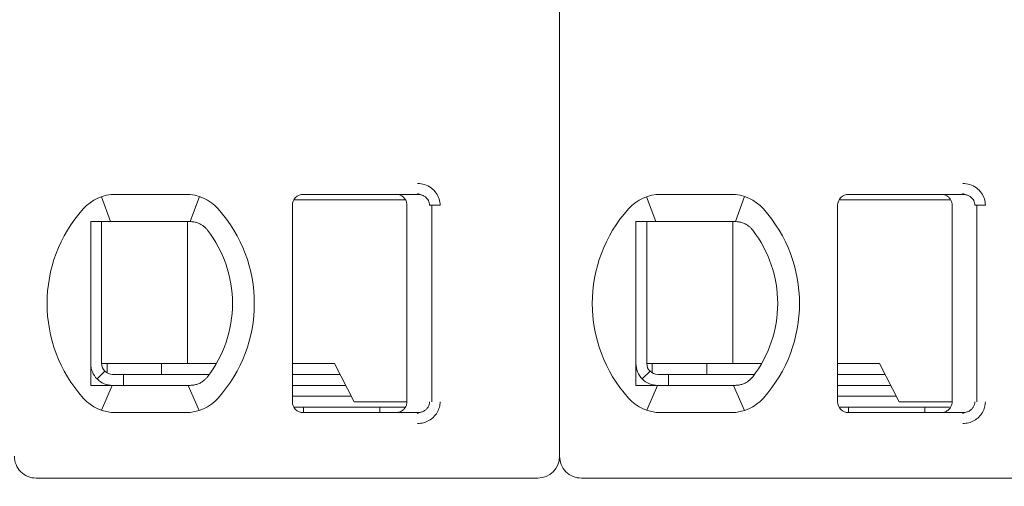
# Model space of a CAD drawing. Header units: millimetres. Extents: x -1114 to 1396, y -630 to 631.
# Tile 527 of 656: x 817.54 to 826.57, y -483.9 to -479.63. Entities that reach past the tile are written whole.
import ezdxf

# ---------------------------------------------------------------- set-up
doc = ezdxf.new("R2010")
doc.units = ezdxf.units.MM
doc.header["$MEASUREMENT"] = 0

msp = doc.modelspace()

# ---------------------------------------------------------------- linework, layer by layer
at = {"lineweight": 18}
for points, knots in [([(1038.9843, -629.7647), (1038.9843, -629.7647), (-1111.4882, -629.7647), (-1111.4882, -629.7647), (-1111.4882, -629.7647), (-1111.4882, -629.7647), (-1111.4882, 630.7883), (-1111.4882, 630.7883), (-1111.4882, 630.7883), (-1111.4882, 630.7883), (1038.9843, 630.7883), (1038.9843, 630.7883)], [0, 0, 0, 0, 0.333333, 0.333333, 0.333333, 0.333333, 0.666667, 0.666667, 0.666667, 0.666667, 1, 1, 1, 1]), ([(821.1902, -481.129), (821.2123, -481.1288), (821.2334, -481.1321), (821.2545, -481.1388), (821.2545, -481.1388), (821.2756, -481.1456), (821.2967, -481.1559), (821.3152, -481.1695), (821.3152, -481.1695), (821.3338, -481.1831), (821.3499, -481.2001), (821.3621, -481.2173), (821.3621, -481.2173), (821.3743, -481.2345), (821.3826, -481.252), (821.3883, -481.2706), (821.3883, -481.2706), (821.394, -481.2891), (821.3972, -481.3086), (821.3973, -481.329)], [0, 0, 0, 0, 0.2, 0.2, 0.2, 0.2, 0.4, 0.4, 0.4, 0.4, 0.6, 0.6, 0.6, 0.6, 0.8, 0.8, 0.8, 0.8, 1, 1, 1, 1]), ([(826.1902, -481.129), (826.2123, -481.1288), (826.2334, -481.1321), (826.2545, -481.1388), (826.2545, -481.1388), (826.2756, -481.1456), (826.2967, -481.1559), (826.3152, -481.1695), (826.3152, -481.1695), (826.3338, -481.1831), (826.3499, -481.2001), (826.3621, -481.2173), (826.3621, -481.2173), (826.3743, -481.2345), (826.3826, -481.252), (826.3883, -481.2706), (826.3883, -481.2706), (826.394, -481.2891), (826.3972, -481.3086), (826.3973, -481.329)], [0, 0, 0, 0, 0.2, 0.2, 0.2, 0.2, 0.4, 0.4, 0.4, 0.4, 0.6, 0.6, 0.6, 0.6, 0.8, 0.8, 0.8, 0.8, 1, 1, 1, 1]), ([(820.1428, -481.229), (820.1163, -481.229), (820.0909, -481.2395), (820.0721, -481.2582), (820.0721, -481.2582), (820.0533, -481.277), (820.0428, -481.3024), (820.0428, -481.329)], [0, 0, 0, 0, 0.5, 0.5, 0.5, 0.5, 1, 1, 1, 1]), ([(820.1428, -481.229), (820.1163, -481.229), (820.0909, -481.2395), (820.0721, -481.2582), (820.0721, -481.2582), (820.0533, -481.277), (820.0428, -481.3024), (820.0428, -481.329)], [0, 0, 0, 0, 0.5, 0.5, 0.5, 0.5, 1, 1, 1, 1]), ([(820.9928, -481.229), (821.0033, -481.229), (821.0138, -481.2306), (821.0238, -481.2339), (821.0238, -481.2339), (821.0338, -481.2371), (821.0432, -481.242), (821.0517, -481.2481), (821.0517, -481.2481), (821.0602, -481.2543), (821.0676, -481.2618), (821.0738, -481.2702), (821.0738, -481.2702), (821.0799, -481.2787), (821.0847, -481.2882), (821.088, -481.2982), (821.088, -481.2982), (821.0912, -481.3081), (821.0928, -481.3186), (821.0928, -481.329)], [0, 0, 0, 0, 0.2, 0.2, 0.2, 0.2, 0.4, 0.4, 0.4, 0.4, 0.6, 0.6, 0.6, 0.6, 0.8, 0.8, 0.8, 0.8, 1, 1, 1, 1]), ([(821.1902, -481.229), (821.199, -481.229), (821.2077, -481.2299), (821.2162, -481.2318), (821.2162, -481.2318), (821.2246, -481.2336), (821.2327, -481.2363), (821.2405, -481.2399), (821.2405, -481.2399), (821.248, -481.2434), (821.2552, -481.2477), (821.2618, -481.2528), (821.2618, -481.2528), (821.268, -481.2575), (821.2736, -481.2629), (821.2785, -481.2688), (821.2785, -481.2688), (821.283, -481.2743), (821.287, -481.2802), (821.2902, -481.2864), (821.2902, -481.2864), (821.2935, -481.2927), (821.296, -481.2992), (821.2978, -481.306), (821.2978, -481.306), (821.2997, -481.3135), (821.3007, -481.3212), (821.3007, -481.329)], [0, 0, 0, 0, 0.142857, 0.142857, 0.142857, 0.142857, 0.285714, 0.285714, 0.285714, 0.285714, 0.428571, 0.428571, 0.428571, 0.428571, 0.571429, 0.571429, 0.571429, 0.571429, 0.714286, 0.714286, 0.714286, 0.714286, 0.857143, 0.857143, 0.857143, 0.857143, 1, 1, 1, 1]), ([(825.1428, -481.229), (825.1163, -481.229), (825.0909, -481.2395), (825.0721, -481.2582), (825.0721, -481.2582), (825.0533, -481.277), (825.0428, -481.3024), (825.0428, -481.329)], [0, 0, 0, 0, 0.5, 0.5, 0.5, 0.5, 1, 1, 1, 1]), ([(825.1428, -481.229), (825.1163, -481.229), (825.0909, -481.2395), (825.0721, -481.2582), (825.0721, -481.2582), (825.0533, -481.277), (825.0428, -481.3024), (825.0428, -481.329)], [0, 0, 0, 0, 0.5, 0.5, 0.5, 0.5, 1, 1, 1, 1]), ([(825.9928, -481.229), (826.0033, -481.229), (826.0138, -481.2306), (826.0238, -481.2339), (826.0238, -481.2339), (826.0338, -481.2371), (826.0432, -481.242), (826.0517, -481.2481), (826.0517, -481.2481), (826.0602, -481.2543), (826.0676, -481.2618), (826.0738, -481.2702), (826.0738, -481.2702), (826.0799, -481.2787), (826.0847, -481.2882), (826.088, -481.2982), (826.088, -481.2982), (826.0912, -481.3081), (826.0928, -481.3186), (826.0928, -481.329)], [0, 0, 0, 0, 0.2, 0.2, 0.2, 0.2, 0.4, 0.4, 0.4, 0.4, 0.6, 0.6, 0.6, 0.6, 0.8, 0.8, 0.8, 0.8, 1, 1, 1, 1]), ([(826.1902, -481.229), (826.199, -481.229), (826.2077, -481.2299), (826.2162, -481.2318), (826.2162, -481.2318), (826.2246, -481.2336), (826.2327, -481.2363), (826.2405, -481.2399), (826.2405, -481.2399), (826.248, -481.2434), (826.2552, -481.2477), (826.2618, -481.2528), (826.2618, -481.2528), (826.268, -481.2575), (826.2736, -481.2629), (826.2785, -481.2688), (826.2785, -481.2688), (826.283, -481.2743), (826.287, -481.2802), (826.2902, -481.2864), (826.2902, -481.2864), (826.2935, -481.2927), (826.296, -481.2992), (826.2978, -481.306), (826.2978, -481.306), (826.2997, -481.3135), (826.3007, -481.3212), (826.3007, -481.329)], [0, 0, 0, 0, 0.142857, 0.142857, 0.142857, 0.142857, 0.285714, 0.285714, 0.285714, 0.285714, 0.428571, 0.428571, 0.428571, 0.428571, 0.571429, 0.571429, 0.571429, 0.571429, 0.714286, 0.714286, 0.714286, 0.714286, 0.857143, 0.857143, 0.857143, 0.857143, 1, 1, 1, 1]), ([(818.1928, -481.479), (818.1996, -481.479), (818.2064, -481.479), (818.2132, -481.479), (818.2132, -481.479), (818.22, -481.479), (818.2268, -481.479), (818.2337, -481.479), (818.2337, -481.479), (818.2405, -481.479), (818.2474, -481.479), (818.2543, -481.479)], [0, 0, 0, 0, 0.333333, 0.333333, 0.333333, 0.333333, 0.666667, 0.666667, 0.666667, 0.666667, 1, 1, 1, 1]), ([(818.1928, -481.479), (818.1928, -481.5299), (818.1928, -481.5824), (818.1928, -481.6373), (818.1928, -481.6373), (818.1928, -481.6648), (818.1928, -481.6929), (818.1928, -481.7218), (818.1928, -481.7218), (818.1928, -481.7363), (818.1928, -481.751), (818.1928, -481.7659), (818.1928, -481.7659), (818.1928, -481.7808), (818.1928, -481.796), (818.1928, -481.8113), (818.1928, -481.8113), (818.1928, -481.8421), (818.1928, -481.8737), (818.1928, -481.9064), (818.1928, -481.9064), (818.1928, -481.9391), (818.1928, -481.9729), (818.1928, -482.0083), (818.1928, -482.0083), (818.1928, -482.0259), (818.1928, -482.0439), (818.1928, -482.062), (818.1928, -482.062), (818.1928, -482.0801), (818.1928, -482.0984), (818.1928, -482.1169), (818.1928, -482.1169), (818.1928, -482.1354), (818.1928, -482.1541), (818.1928, -482.173), (818.1928, -482.173), (818.1928, -482.192), (818.1928, -482.2113), (818.1928, -482.2303), (818.1928, -482.2303), (818.1928, -482.2683), (818.1928, -482.3059), (818.1928, -482.3429), (818.1928, -482.3429), (818.1928, -482.3522), (818.1928, -482.3615), (818.1928, -482.3707), (818.1928, -482.3707), (818.1928, -482.3799), (818.1928, -482.3891), (818.1928, -482.3982), (818.1928, -482.3982), (818.1928, -482.4164), (818.1928, -482.4342), (818.1928, -482.4517), (818.1928, -482.4517), (818.1928, -482.4867), (818.1928, -482.5203), (818.1928, -482.5529), (818.1928, -482.5529), (818.1928, -482.5693), (818.1928, -482.5854), (818.1928, -482.6012), (818.1928, -482.6012), (818.1928, -482.6171), (818.1928, -482.6327), (818.1928, -482.6481), (818.1928, -482.6481), (818.1928, -482.6787), (818.1928, -482.7083), (818.1928, -482.7371), (818.1928, -482.7371), (818.1928, -482.7658), (818.1928, -482.7938), (818.1928, -482.8211), (818.1928, -482.8211), (818.1928, -482.8759), (818.1928, -482.9282), (818.1928, -482.979)], [0, 0, 0, 0, 0.05, 0.05, 0.05, 0.05, 0.1, 0.1, 0.1, 0.1, 0.15, 0.15, 0.15, 0.15, 0.2, 0.2, 0.2, 0.2, 0.25, 0.25, 0.25, 0.25, 0.3, 0.3, 0.3, 0.3, 0.35, 0.35, 0.35, 0.35, 0.4, 0.4, 0.4, 0.4, 0.45, 0.45, 0.45, 0.45, 0.5, 0.5, 0.5, 0.5, 0.55, 0.55, 0.55, 0.55, 0.6, 0.6, 0.6, 0.6, 0.65, 0.65, 0.65, 0.65, 0.7, 0.7, 0.7, 0.7, 0.75, 0.75, 0.75, 0.75, 0.8, 0.8, 0.8, 0.8, 0.85, 0.85, 0.85, 0.85, 0.9, 0.9, 0.9, 0.9, 0.95, 0.95, 0.95, 0.95, 1, 1, 1, 1]), ([(818.422, -481.479), (818.4168, -481.479), (818.4116, -481.479), (818.4064, -481.479), (818.4064, -481.479), (818.4011, -481.479), (818.3958, -481.479), (818.3904, -481.479), (818.3904, -481.479), (818.385, -481.479), (818.3795, -481.479), (818.3738, -481.479), (818.3738, -481.479), (818.3682, -481.479), (818.3624, -481.479), (818.3564, -481.479), (818.3564, -481.479), (818.3504, -481.479), (818.3443, -481.479), (818.338, -481.479), (818.338, -481.479), (818.3317, -481.479), (818.3253, -481.479), (818.3187, -481.479), (818.3187, -481.479), (818.3121, -481.479), (818.3054, -481.479), (818.2984, -481.479), (818.2984, -481.479), (818.2915, -481.479), (818.2844, -481.479), (818.277, -481.479), (818.277, -481.479), (818.2696, -481.479), (818.2621, -481.479), (818.2543, -481.479)], [0, 0, 0, 0, 0.111111, 0.111111, 0.111111, 0.111111, 0.222222, 0.222222, 0.222222, 0.222222, 0.333333, 0.333333, 0.333333, 0.333333, 0.444444, 0.444444, 0.444444, 0.444444, 0.555556, 0.555556, 0.555556, 0.555556, 0.666667, 0.666667, 0.666667, 0.666667, 0.777778, 0.777778, 0.777778, 0.777778, 0.888889, 0.888889, 0.888889, 0.888889, 1, 1, 1, 1]), ([(819.1052, -481.479), (819.1005, -481.479), (819.0958, -481.479), (819.0912, -481.479), (819.0912, -481.479), (819.0865, -481.479), (819.0818, -481.479), (819.0772, -481.479), (819.0772, -481.479), (819.0727, -481.479), (819.0681, -481.479), (819.0636, -481.479)], [0, 0, 0, 0, 0.333333, 0.333333, 0.333333, 0.333333, 0.666667, 0.666667, 0.666667, 0.666667, 1, 1, 1, 1]), ([(819.2029, -481.5044), (819.1926, -481.4987), (819.1819, -481.4939), (819.1711, -481.4901), (819.1711, -481.4901), (819.1603, -481.4863), (819.1493, -481.4836), (819.1383, -481.4817), (819.1383, -481.4817), (819.1272, -481.4799), (819.1162, -481.479), (819.1052, -481.479)], [0, 0, 0, 0, 0.333333, 0.333333, 0.333333, 0.333333, 0.666667, 0.666667, 0.666667, 0.666667, 1, 1, 1, 1]), ([(819.2635, -481.5567), (819.2582, -481.5499), (819.2525, -481.5433), (819.2462, -481.5371), (819.2462, -481.5371), (819.2399, -481.5308), (819.233, -481.5249), (819.2258, -481.5194), (819.2258, -481.5194), (819.2186, -481.5139), (819.2109, -481.5089), (819.2029, -481.5044)], [0, 0, 0, 0, 0.333333, 0.333333, 0.333333, 0.333333, 0.666667, 0.666667, 0.666667, 0.666667, 1, 1, 1, 1]), ([(823.1928, -481.479), (823.1996, -481.479), (823.2064, -481.479), (823.2132, -481.479), (823.2132, -481.479), (823.22, -481.479), (823.2268, -481.479), (823.2337, -481.479), (823.2337, -481.479), (823.2405, -481.479), (823.2474, -481.479), (823.2543, -481.479)], [0, 0, 0, 0, 0.333333, 0.333333, 0.333333, 0.333333, 0.666667, 0.666667, 0.666667, 0.666667, 1, 1, 1, 1]), ([(823.1928, -481.479), (823.1928, -481.5299), (823.1928, -481.5824), (823.1928, -481.6373), (823.1928, -481.6373), (823.1928, -481.6648), (823.1928, -481.6929), (823.1928, -481.7218), (823.1928, -481.7218), (823.1928, -481.7363), (823.1928, -481.751), (823.1928, -481.7659), (823.1928, -481.7659), (823.1928, -481.7808), (823.1928, -481.796), (823.1928, -481.8113), (823.1928, -481.8113), (823.1928, -481.8421), (823.1928, -481.8737), (823.1928, -481.9064), (823.1928, -481.9064), (823.1928, -481.9391), (823.1928, -481.9729), (823.1928, -482.0083), (823.1928, -482.0083), (823.1928, -482.0259), (823.1928, -482.0439), (823.1928, -482.062), (823.1928, -482.062), (823.1928, -482.0801), (823.1928, -482.0984), (823.1928, -482.1169), (823.1928, -482.1169), (823.1928, -482.1354), (823.1928, -482.1541), (823.1928, -482.173), (823.1928, -482.173), (823.1928, -482.192), (823.1928, -482.2113), (823.1928, -482.2303), (823.1928, -482.2303), (823.1928, -482.2683), (823.1928, -482.3059), (823.1928, -482.3429), (823.1928, -482.3429), (823.1928, -482.3522), (823.1928, -482.3615), (823.1928, -482.3707), (823.1928, -482.3707), (823.1928, -482.3799), (823.1928, -482.3891), (823.1928, -482.3982), (823.1928, -482.3982), (823.1928, -482.4164), (823.1928, -482.4342), (823.1928, -482.4517), (823.1928, -482.4517), (823.1928, -482.4867), (823.1928, -482.5203), (823.1928, -482.5529), (823.1928, -482.5529), (823.1928, -482.5693), (823.1928, -482.5854), (823.1928, -482.6012), (823.1928, -482.6012), (823.1928, -482.6171), (823.1928, -482.6327), (823.1928, -482.6481), (823.1928, -482.6481), (823.1928, -482.6787), (823.1928, -482.7083), (823.1928, -482.7371), (823.1928, -482.7371), (823.1928, -482.7658), (823.1928, -482.7938), (823.1928, -482.8211), (823.1928, -482.8211), (823.1928, -482.8759), (823.1928, -482.9282), (823.1928, -482.979)], [0, 0, 0, 0, 0.05, 0.05, 0.05, 0.05, 0.1, 0.1, 0.1, 0.1, 0.15, 0.15, 0.15, 0.15, 0.2, 0.2, 0.2, 0.2, 0.25, 0.25, 0.25, 0.25, 0.3, 0.3, 0.3, 0.3, 0.35, 0.35, 0.35, 0.35, 0.4, 0.4, 0.4, 0.4, 0.45, 0.45, 0.45, 0.45, 0.5, 0.5, 0.5, 0.5, 0.55, 0.55, 0.55, 0.55, 0.6, 0.6, 0.6, 0.6, 0.65, 0.65, 0.65, 0.65, 0.7, 0.7, 0.7, 0.7, 0.75, 0.75, 0.75, 0.75, 0.8, 0.8, 0.8, 0.8, 0.85, 0.85, 0.85, 0.85, 0.9, 0.9, 0.9, 0.9, 0.95, 0.95, 0.95, 0.95, 1, 1, 1, 1]), ([(823.422, -481.479), (823.4168, -481.479), (823.4116, -481.479), (823.4064, -481.479), (823.4064, -481.479), (823.4011, -481.479), (823.3958, -481.479), (823.3904, -481.479), (823.3904, -481.479), (823.385, -481.479), (823.3795, -481.479), (823.3738, -481.479), (823.3738, -481.479), (823.3682, -481.479), (823.3624, -481.479), (823.3564, -481.479), (823.3564, -481.479), (823.3504, -481.479), (823.3443, -481.479), (823.338, -481.479), (823.338, -481.479), (823.3317, -481.479), (823.3253, -481.479), (823.3187, -481.479), (823.3187, -481.479), (823.3121, -481.479), (823.3054, -481.479), (823.2984, -481.479), (823.2984, -481.479), (823.2915, -481.479), (823.2844, -481.479), (823.277, -481.479), (823.277, -481.479), (823.2696, -481.479), (823.2621, -481.479), (823.2543, -481.479)], [0, 0, 0, 0, 0.111111, 0.111111, 0.111111, 0.111111, 0.222222, 0.222222, 0.222222, 0.222222, 0.333333, 0.333333, 0.333333, 0.333333, 0.444444, 0.444444, 0.444444, 0.444444, 0.555556, 0.555556, 0.555556, 0.555556, 0.666667, 0.666667, 0.666667, 0.666667, 0.777778, 0.777778, 0.777778, 0.777778, 0.888889, 0.888889, 0.888889, 0.888889, 1, 1, 1, 1]), ([(824.1052, -481.479), (824.1005, -481.479), (824.0958, -481.479), (824.0912, -481.479), (824.0912, -481.479), (824.0865, -481.479), (824.0818, -481.479), (824.0772, -481.479), (824.0772, -481.479), (824.0727, -481.479), (824.0681, -481.479), (824.0636, -481.479)], [0, 0, 0, 0, 0.333333, 0.333333, 0.333333, 0.333333, 0.666667, 0.666667, 0.666667, 0.666667, 1, 1, 1, 1]), ([(824.2029, -481.5044), (824.1926, -481.4987), (824.1819, -481.4939), (824.1711, -481.4901), (824.1711, -481.4901), (824.1603, -481.4863), (824.1493, -481.4836), (824.1383, -481.4817), (824.1383, -481.4817), (824.1272, -481.4799), (824.1162, -481.479), (824.1052, -481.479)], [0, 0, 0, 0, 0.333333, 0.333333, 0.333333, 0.333333, 0.666667, 0.666667, 0.666667, 0.666667, 1, 1, 1, 1]), ([(824.2635, -481.5567), (824.2582, -481.5499), (824.2525, -481.5433), (824.2462, -481.5371), (824.2462, -481.5371), (824.2399, -481.5308), (824.233, -481.5249), (824.2258, -481.5194), (824.2258, -481.5194), (824.2186, -481.5139), (824.2109, -481.5089), (824.2029, -481.5044)], [0, 0, 0, 0, 0.333333, 0.333333, 0.333333, 0.333333, 0.666667, 0.666667, 0.666667, 0.666667, 1, 1, 1, 1]), ([(818.1928, -482.779), (818.1928, -482.832), (818.2139, -482.8829), (818.2514, -482.9204), (818.2514, -482.9204), (818.2889, -482.9579), (818.3398, -482.979), (818.3928, -482.979)], [0, 0, 0, 0, 0.5, 0.5, 0.5, 0.5, 1, 1, 1, 1]), ([(818.2928, -482.779), (818.2928, -482.8055), (818.3033, -482.8309), (818.3221, -482.8497), (818.3221, -482.8497), (818.3409, -482.8684), (818.3663, -482.879), (818.3928, -482.879)], [0, 0, 0, 0, 0.5, 0.5, 0.5, 0.5, 1, 1, 1, 1]), ([(823.1928, -482.779), (823.1928, -482.832), (823.2139, -482.8829), (823.2514, -482.9204), (823.2514, -482.9204), (823.2889, -482.9579), (823.3398, -482.979), (823.3928, -482.979)], [0, 0, 0, 0, 0.5, 0.5, 0.5, 0.5, 1, 1, 1, 1]), ([(823.2928, -482.779), (823.2928, -482.8055), (823.3033, -482.8309), (823.3221, -482.8497), (823.3221, -482.8497), (823.3409, -482.8684), (823.3663, -482.879), (823.3928, -482.879)], [0, 0, 0, 0, 0.5, 0.5, 0.5, 0.5, 1, 1, 1, 1]), ([(818.1928, -482.979), (818.1997, -482.979), (818.2066, -482.979), (818.2134, -482.979), (818.2134, -482.979), (818.2203, -482.979), (818.2271, -482.979), (818.2339, -482.979), (818.2339, -482.979), (818.2407, -482.979), (818.2475, -482.979), (818.2543, -482.979)], [0, 0, 0, 0, 0.333333, 0.333333, 0.333333, 0.333333, 0.666667, 0.666667, 0.666667, 0.666667, 1, 1, 1, 1]), ([(818.2543, -482.979), (818.2621, -482.979), (818.2697, -482.979), (818.277, -482.979), (818.277, -482.979), (818.2844, -482.979), (818.2915, -482.979), (818.2984, -482.979), (818.2984, -482.979), (818.3054, -482.979), (818.3121, -482.979), (818.3187, -482.979), (818.3187, -482.979), (818.3253, -482.979), (818.3317, -482.979), (818.338, -482.979), (818.338, -482.979), (818.3443, -482.979), (818.3504, -482.979), (818.3564, -482.979), (818.3564, -482.979), (818.3624, -482.979), (818.3682, -482.979), (818.3738, -482.979), (818.3738, -482.979), (818.3795, -482.979), (818.385, -482.979), (818.3904, -482.979), (818.3904, -482.979), (818.3958, -482.979), (818.4011, -482.979), (818.4064, -482.979), (818.4064, -482.979), (818.4116, -482.979), (818.4168, -482.979), (818.422, -482.979)], [0, 0, 0, 0, 0.111111, 0.111111, 0.111111, 0.111111, 0.222222, 0.222222, 0.222222, 0.222222, 0.333333, 0.333333, 0.333333, 0.333333, 0.444444, 0.444444, 0.444444, 0.444444, 0.555556, 0.555556, 0.555556, 0.555556, 0.666667, 0.666667, 0.666667, 0.666667, 0.777778, 0.777778, 0.777778, 0.777778, 0.888889, 0.888889, 0.888889, 0.888889, 1, 1, 1, 1]), ([(819.0636, -482.979), (819.0681, -482.979), (819.0727, -482.979), (819.0773, -482.979), (819.0773, -482.979), (819.0819, -482.979), (819.0865, -482.979), (819.0912, -482.979), (819.0912, -482.979), (819.0959, -482.979), (819.1005, -482.979), (819.1052, -482.979)], [0, 0, 0, 0, 0.333333, 0.333333, 0.333333, 0.333333, 0.666667, 0.666667, 0.666667, 0.666667, 1, 1, 1, 1]), ([(819.2029, -482.9535), (819.1928, -482.9592), (819.1823, -482.9639), (819.1715, -482.9676), (819.1715, -482.9676), (819.1608, -482.9714), (819.1498, -482.9742), (819.1387, -482.9761), (819.1387, -482.9761), (819.1276, -482.978), (819.1164, -482.979), (819.1052, -482.979)], [0, 0, 0, 0, 0.333333, 0.333333, 0.333333, 0.333333, 0.666667, 0.666667, 0.666667, 0.666667, 1, 1, 1, 1]), ([(819.2029, -482.9535), (819.2112, -482.9488), (819.219, -482.9437), (819.2263, -482.9381), (819.2263, -482.9381), (819.2336, -482.9326), (819.2404, -482.9266), (819.2466, -482.9204), (819.2466, -482.9204), (819.2528, -482.9142), (819.2584, -482.9078), (819.2635, -482.9012)], [0, 0, 0, 0, 0.333333, 0.333333, 0.333333, 0.333333, 0.666667, 0.666667, 0.666667, 0.666667, 1, 1, 1, 1]), ([(823.1928, -482.979), (823.1997, -482.979), (823.2066, -482.979), (823.2134, -482.979), (823.2134, -482.979), (823.2203, -482.979), (823.2271, -482.979), (823.2339, -482.979), (823.2339, -482.979), (823.2407, -482.979), (823.2475, -482.979), (823.2543, -482.979)], [0, 0, 0, 0, 0.333333, 0.333333, 0.333333, 0.333333, 0.666667, 0.666667, 0.666667, 0.666667, 1, 1, 1, 1]), ([(823.2543, -482.979), (823.2621, -482.979), (823.2697, -482.979), (823.277, -482.979), (823.277, -482.979), (823.2844, -482.979), (823.2915, -482.979), (823.2984, -482.979), (823.2984, -482.979), (823.3054, -482.979), (823.3121, -482.979), (823.3187, -482.979), (823.3187, -482.979), (823.3253, -482.979), (823.3317, -482.979), (823.338, -482.979), (823.338, -482.979), (823.3443, -482.979), (823.3504, -482.979), (823.3564, -482.979), (823.3564, -482.979), (823.3624, -482.979), (823.3682, -482.979), (823.3738, -482.979), (823.3738, -482.979), (823.3795, -482.979), (823.385, -482.979), (823.3904, -482.979), (823.3904, -482.979), (823.3958, -482.979), (823.4011, -482.979), (823.4064, -482.979), (823.4064, -482.979), (823.4116, -482.979), (823.4168, -482.979), (823.422, -482.979)], [0, 0, 0, 0, 0.111111, 0.111111, 0.111111, 0.111111, 0.222222, 0.222222, 0.222222, 0.222222, 0.333333, 0.333333, 0.333333, 0.333333, 0.444444, 0.444444, 0.444444, 0.444444, 0.555556, 0.555556, 0.555556, 0.555556, 0.666667, 0.666667, 0.666667, 0.666667, 0.777778, 0.777778, 0.777778, 0.777778, 0.888889, 0.888889, 0.888889, 0.888889, 1, 1, 1, 1]), ([(824.0636, -482.979), (824.0681, -482.979), (824.0727, -482.979), (824.0773, -482.979), (824.0773, -482.979), (824.0819, -482.979), (824.0865, -482.979), (824.0912, -482.979), (824.0912, -482.979), (824.0959, -482.979), (824.1005, -482.979), (824.1052, -482.979)], [0, 0, 0, 0, 0.333333, 0.333333, 0.333333, 0.333333, 0.666667, 0.666667, 0.666667, 0.666667, 1, 1, 1, 1]), ([(824.2029, -482.9535), (824.1928, -482.9592), (824.1823, -482.9639), (824.1715, -482.9676), (824.1715, -482.9676), (824.1608, -482.9714), (824.1498, -482.9742), (824.1387, -482.9761), (824.1387, -482.9761), (824.1276, -482.978), (824.1164, -482.979), (824.1052, -482.979)], [0, 0, 0, 0, 0.333333, 0.333333, 0.333333, 0.333333, 0.666667, 0.666667, 0.666667, 0.666667, 1, 1, 1, 1]), ([(824.2029, -482.9535), (824.2112, -482.9488), (824.219, -482.9437), (824.2263, -482.9381), (824.2263, -482.9381), (824.2336, -482.9326), (824.2404, -482.9266), (824.2466, -482.9204), (824.2466, -482.9204), (824.2528, -482.9142), (824.2584, -482.9078), (824.2635, -482.9012)], [0, 0, 0, 0, 0.333333, 0.333333, 0.333333, 0.333333, 0.666667, 0.666667, 0.666667, 0.666667, 1, 1, 1, 1]), ([(820.0428, -483.129), (820.0428, -483.1555), (820.0533, -483.1809), (820.0721, -483.1997), (820.0721, -483.1997), (820.0909, -483.2184), (820.1163, -483.229), (820.1428, -483.229)], [0, 0, 0, 0, 0.5, 0.5, 0.5, 0.5, 1, 1, 1, 1]), ([(820.0428, -483.129), (820.0428, -483.1555), (820.0533, -483.1809), (820.0721, -483.1997), (820.0721, -483.1997), (820.0909, -483.2184), (820.1163, -483.229), (820.1428, -483.229)], [0, 0, 0, 0, 0.5, 0.5, 0.5, 0.5, 1, 1, 1, 1]), ([(821.0928, -483.129), (821.0928, -483.1394), (821.0912, -483.1498), (821.0879, -483.1598), (821.0879, -483.1598), (821.0847, -483.1697), (821.0799, -483.1792), (821.0738, -483.1876), (821.0738, -483.1876), (821.0677, -483.1961), (821.0602, -483.2036), (821.0518, -483.2097), (821.0518, -483.2097), (821.0433, -483.2159), (821.0339, -483.2207), (821.0239, -483.224), (821.0239, -483.224), (821.0139, -483.2273), (821.0034, -483.229), (820.9928, -483.229)], [0, 0, 0, 0, 0.2, 0.2, 0.2, 0.2, 0.4, 0.4, 0.4, 0.4, 0.6, 0.6, 0.6, 0.6, 0.8, 0.8, 0.8, 0.8, 1, 1, 1, 1]), ([(821.3007, -483.129), (821.3007, -483.1374), (821.2995, -483.146), (821.2971, -483.1542), (821.2971, -483.1542), (821.2948, -483.1623), (821.2913, -483.1702), (821.2868, -483.1775), (821.2868, -483.1775), (821.2823, -483.1849), (821.2766, -483.1918), (821.2702, -483.198), (821.2702, -483.198), (821.2636, -483.2042), (821.2561, -483.2097), (821.2481, -483.2142), (821.2481, -483.2142), (821.2395, -483.2189), (821.2303, -483.2226), (821.2207, -483.2251), (821.2207, -483.2251), (821.2108, -483.2277), (821.2005, -483.229), (821.1902, -483.229)], [0, 0, 0, 0, 0.166667, 0.166667, 0.166667, 0.166667, 0.333333, 0.333333, 0.333333, 0.333333, 0.5, 0.5, 0.5, 0.5, 0.666667, 0.666667, 0.666667, 0.666667, 0.833333, 0.833333, 0.833333, 0.833333, 1, 1, 1, 1]), ([(821.3973, -483.129), (821.3973, -483.1463), (821.3951, -483.1631), (821.3905, -483.1797), (821.3905, -483.1797), (821.386, -483.1962), (821.3791, -483.2126), (821.3703, -483.2277), (821.3703, -483.2277), (821.3615, -483.2428), (821.3507, -483.2567), (821.3379, -483.2692), (821.3379, -483.2692), (821.3251, -483.2817), (821.3102, -483.2929), (821.2945, -483.3018), (821.2945, -483.3018), (821.2788, -483.3107), (821.2623, -483.3173), (821.2449, -483.3219), (821.2449, -483.3219), (821.2275, -483.3264), (821.2093, -483.3288), (821.1902, -483.329)], [0, 0, 0, 0, 0.166667, 0.166667, 0.166667, 0.166667, 0.333333, 0.333333, 0.333333, 0.333333, 0.5, 0.5, 0.5, 0.5, 0.666667, 0.666667, 0.666667, 0.666667, 0.833333, 0.833333, 0.833333, 0.833333, 1, 1, 1, 1]), ([(825.0428, -483.129), (825.0428, -483.1555), (825.0533, -483.1809), (825.0721, -483.1997), (825.0721, -483.1997), (825.0909, -483.2184), (825.1163, -483.229), (825.1428, -483.229)], [0, 0, 0, 0, 0.5, 0.5, 0.5, 0.5, 1, 1, 1, 1]), ([(825.0428, -483.129), (825.0428, -483.1555), (825.0533, -483.1809), (825.0721, -483.1997), (825.0721, -483.1997), (825.0909, -483.2184), (825.1163, -483.229), (825.1428, -483.229)], [0, 0, 0, 0, 0.5, 0.5, 0.5, 0.5, 1, 1, 1, 1]), ([(826.0928, -483.129), (826.0928, -483.1394), (826.0912, -483.1498), (826.0879, -483.1598), (826.0879, -483.1598), (826.0847, -483.1697), (826.0799, -483.1792), (826.0738, -483.1876), (826.0738, -483.1876), (826.0677, -483.1961), (826.0602, -483.2036), (826.0518, -483.2097), (826.0518, -483.2097), (826.0433, -483.2159), (826.0339, -483.2207), (826.0239, -483.224), (826.0239, -483.224), (826.0139, -483.2273), (826.0034, -483.229), (825.9928, -483.229)], [0, 0, 0, 0, 0.2, 0.2, 0.2, 0.2, 0.4, 0.4, 0.4, 0.4, 0.6, 0.6, 0.6, 0.6, 0.8, 0.8, 0.8, 0.8, 1, 1, 1, 1]), ([(826.3007, -483.129), (826.3007, -483.1374), (826.2995, -483.146), (826.2971, -483.1542), (826.2971, -483.1542), (826.2948, -483.1623), (826.2913, -483.1702), (826.2868, -483.1775), (826.2868, -483.1775), (826.2823, -483.1849), (826.2766, -483.1918), (826.2702, -483.198), (826.2702, -483.198), (826.2636, -483.2042), (826.2561, -483.2097), (826.2481, -483.2142), (826.2481, -483.2142), (826.2395, -483.2189), (826.2303, -483.2226), (826.2207, -483.2251), (826.2207, -483.2251), (826.2108, -483.2277), (826.2005, -483.229), (826.1902, -483.229)], [0, 0, 0, 0, 0.166667, 0.166667, 0.166667, 0.166667, 0.333333, 0.333333, 0.333333, 0.333333, 0.5, 0.5, 0.5, 0.5, 0.666667, 0.666667, 0.666667, 0.666667, 0.833333, 0.833333, 0.833333, 0.833333, 1, 1, 1, 1]), ([(826.3973, -483.129), (826.3973, -483.1463), (826.3951, -483.1631), (826.3905, -483.1797), (826.3905, -483.1797), (826.386, -483.1962), (826.3791, -483.2126), (826.3703, -483.2277), (826.3703, -483.2277), (826.3615, -483.2428), (826.3507, -483.2567), (826.3379, -483.2692), (826.3379, -483.2692), (826.3251, -483.2817), (826.3102, -483.2929), (826.2945, -483.3018), (826.2945, -483.3018), (826.2788, -483.3107), (826.2623, -483.3173), (826.2449, -483.3219), (826.2449, -483.3219), (826.2275, -483.3264), (826.2093, -483.3288), (826.1902, -483.329)], [0, 0, 0, 0, 0.166667, 0.166667, 0.166667, 0.166667, 0.333333, 0.333333, 0.333333, 0.333333, 0.5, 0.5, 0.5, 0.5, 0.666667, 0.666667, 0.666667, 0.666667, 0.833333, 0.833333, 0.833333, 0.833333, 1, 1, 1, 1]), ([(817.4928, -483.629), (817.4928, -483.682), (817.5139, -483.7329), (817.5514, -483.7704), (817.5514, -483.7704), (817.5889, -483.8079), (817.6398, -483.829), (817.6928, -483.829)], [0, 0, 0, 0, 0.5, 0.5, 0.5, 0.5, 1, 1, 1, 1]), ([(822.4928, -483.629), (822.4928, -483.682), (822.5139, -483.7329), (822.5514, -483.7704), (822.5514, -483.7704), (822.5889, -483.8079), (822.6398, -483.829), (822.6928, -483.829)], [0, 0, 0, 0, 0.5, 0.5, 0.5, 0.5, 1, 1, 1, 1])]:
    msp.add_open_spline(points, degree=3, knots=knots, dxfattribs=at)
for points in [[(822.4928, -473.209), (822.4928, -473.209), (822.4928, -483.629), (822.4928, -483.629)], [(822.4928, -473.209), (822.4928, -473.209), (822.4928, -483.629), (822.4928, -483.629)], [(818.422, -481.229), (818.3082, -481.229), (818.1997, -481.2775), (818.1239, -481.3623)], [(818.422, -481.229), (818.3082, -481.229), (818.1997, -481.2775), (818.1239, -481.3623)], [(818.2912, -481.2509), (818.2912, -481.2509), (818.3757, -481.479), (818.3757, -481.479)], [(818.422, -481.229), (818.422, -481.229), (819.0636, -481.229), (819.0636, -481.229)], [(818.422, -481.229), (818.422, -481.229), (819.0636, -481.229), (819.0636, -481.229)], [(819.3618, -481.3623), (819.2859, -481.2775), (819.1775, -481.229), (819.0636, -481.229)], [(819.3618, -481.3623), (819.2859, -481.2775), (819.1775, -481.229), (819.0636, -481.229)], [(819.1045, -481.479), (819.1045, -481.479), (819.19, -481.2495), (819.19, -481.2495)], [(820.1428, -481.229), (820.1428, -481.229), (821.1902, -481.229), (821.1902, -481.229)], [(820.1428, -481.229), (820.1428, -481.229), (821.1902, -481.229), (821.1902, -481.229)], [(821.1902, -481.229), (821.1902, -481.229), (820.9928, -481.229), (820.9928, -481.229)], [(821.1892, -481.222), (821.1892, -481.222), (821.2328, -481.2368), (821.2328, -481.2368)], [(823.422, -481.229), (823.3082, -481.229), (823.1997, -481.2775), (823.1239, -481.3623)], [(823.422, -481.229), (823.3082, -481.229), (823.1997, -481.2775), (823.1239, -481.3623)], [(823.2912, -481.2509), (823.2912, -481.2509), (823.3757, -481.479), (823.3757, -481.479)], [(823.422, -481.229), (823.422, -481.229), (824.0636, -481.229), (824.0636, -481.229)], [(823.422, -481.229), (823.422, -481.229), (824.0636, -481.229), (824.0636, -481.229)], [(824.3618, -481.3623), (824.2859, -481.2775), (824.1775, -481.229), (824.0636, -481.229)], [(824.3618, -481.3623), (824.2859, -481.2775), (824.1775, -481.229), (824.0636, -481.229)], [(824.19, -481.2495), (824.19, -481.2495), (824.1045, -481.479), (824.1045, -481.479)], [(825.1428, -481.229), (825.1428, -481.229), (826.1902, -481.229), (826.1902, -481.229)], [(825.1428, -481.229), (825.1428, -481.229), (826.1902, -481.229), (826.1902, -481.229)], [(826.1902, -481.229), (826.1902, -481.229), (825.9928, -481.229), (825.9928, -481.229)], [(826.1892, -481.222), (826.1892, -481.222), (826.2328, -481.2368), (826.2328, -481.2368)], [(818.1239, -481.3623), (817.6825, -481.8558), (817.6825, -482.6021), (818.1239, -483.0956)], [(818.1239, -481.3623), (817.6825, -481.8558), (817.6825, -482.6021), (818.1239, -483.0956)], [(819.3618, -483.0956), (819.8032, -482.6021), (819.8032, -481.8558), (819.3618, -481.3623)], [(819.3618, -483.0956), (819.8032, -482.6021), (819.8032, -481.8558), (819.3618, -481.3623)], [(820.0428, -483.129), (820.0428, -483.129), (820.0428, -481.329), (820.0428, -481.329)], [(820.0428, -483.129), (820.0428, -483.129), (820.0428, -481.329), (820.0428, -481.329)], [(820.7237, -481.279), (820.7237, -481.279), (820.0562, -481.279), (820.0562, -481.279)], [(821.073, -481.279), (821.073, -481.279), (820.7237, -481.279), (820.7237, -481.279)], [(821.0928, -483.129), (821.0928, -483.129), (821.0928, -481.329), (821.0928, -481.329)], [(821.3007, -481.329), (821.3007, -481.329), (821.3973, -481.329), (821.3973, -481.329)], [(821.3206, -483.129), (821.3206, -483.129), (821.3206, -481.329), (821.3206, -481.329)], [(823.1239, -481.3623), (822.6825, -481.8558), (822.6825, -482.6021), (823.1239, -483.0956)], [(823.1239, -481.3623), (822.6825, -481.8558), (822.6825, -482.6021), (823.1239, -483.0956)], [(824.3618, -483.0956), (824.8032, -482.6021), (824.8032, -481.8558), (824.3618, -481.3623)], [(824.3618, -483.0956), (824.8032, -482.6021), (824.8032, -481.8558), (824.3618, -481.3623)], [(825.0428, -483.129), (825.0428, -483.129), (825.0428, -481.329), (825.0428, -481.329)], [(825.0428, -483.129), (825.0428, -483.129), (825.0428, -481.329), (825.0428, -481.329)], [(825.7237, -481.279), (825.7237, -481.279), (825.0562, -481.279), (825.0562, -481.279)], [(826.073, -481.279), (826.073, -481.279), (825.7237, -481.279), (825.7237, -481.279)], [(826.0928, -483.129), (826.0928, -483.129), (826.0928, -481.329), (826.0928, -481.329)], [(826.3007, -481.329), (826.3007, -481.329), (826.3973, -481.329), (826.3973, -481.329)], [(826.3206, -483.129), (826.3206, -483.129), (826.3206, -481.329), (826.3206, -481.329)], [(818.2928, -481.479), (818.2928, -481.479), (818.2928, -482.779), (818.2928, -482.779)], [(819.0636, -481.479), (819.0636, -481.479), (818.422, -481.479), (818.422, -481.479)], [(819.0819, -481.479), (819.0819, -481.479), (819.0819, -482.779), (819.0819, -482.779)], [(823.2928, -481.479), (823.2928, -481.479), (823.2928, -482.779), (823.2928, -482.779)], [(824.0636, -481.479), (824.0636, -481.479), (823.422, -481.479), (823.422, -481.479)], [(824.0819, -481.479), (824.0819, -481.479), (824.0819, -482.779), (824.0819, -482.779)], [(819.4928, -482.229), (819.4928, -481.9857), (819.4122, -481.7493), (819.2635, -481.5567)], [(824.4928, -482.229), (824.4928, -481.9857), (824.4122, -481.7493), (824.2635, -481.5567)], [(819.2635, -482.9012), (819.4122, -482.7086), (819.4928, -482.4722), (819.4928, -482.229)], [(824.2635, -482.9012), (824.4122, -482.7086), (824.4928, -482.4722), (824.4928, -482.229)], [(818.2928, -482.779), (818.2928, -482.779), (819.0523, -482.779), (819.0523, -482.779)], [(818.3428, -482.8655), (818.3428, -482.8655), (818.3428, -482.7789), (818.3428, -482.7789)], [(818.8428, -482.879), (818.8428, -482.879), (818.8428, -482.779), (818.8428, -482.779)], [(819.0523, -482.779), (819.0523, -482.779), (819.1031, -482.779), (819.1031, -482.779)], [(819.3455, -482.779), (819.3455, -482.779), (819.1031, -482.779), (819.1031, -482.779)], [(820.4271, -482.779), (820.4271, -482.779), (820.0428, -482.779), (820.0428, -482.779)], [(820.6077, -483.129), (820.6077, -483.129), (820.4271, -482.779), (820.4271, -482.779)], [(823.2928, -482.779), (823.2928, -482.779), (824.0523, -482.779), (824.0523, -482.779)], [(823.3428, -482.8655), (823.3428, -482.8655), (823.3428, -482.7789), (823.3428, -482.7789)], [(823.8428, -482.879), (823.8428, -482.879), (823.8428, -482.779), (823.8428, -482.779)], [(824.0523, -482.779), (824.0523, -482.779), (824.1031, -482.779), (824.1031, -482.779)], [(824.3455, -482.779), (824.3455, -482.779), (824.1031, -482.779), (824.1031, -482.779)], [(825.4271, -482.779), (825.4271, -482.779), (825.0428, -482.779), (825.0428, -482.779)], [(825.6077, -483.129), (825.6077, -483.129), (825.4271, -482.779), (825.4271, -482.779)], [(818.3221, -482.8497), (818.3221, -482.8497), (818.2514, -482.9204), (818.2514, -482.9204)], [(818.4928, -482.879), (818.4928, -482.879), (818.3928, -482.879), (818.3928, -482.879)], [(818.4928, -482.879), (818.4928, -482.879), (819.2802, -482.879), (819.2802, -482.879)], [(818.4928, -482.879), (818.4928, -482.879), (818.4928, -482.979), (818.4928, -482.979)], [(820.0428, -482.879), (820.0428, -482.879), (820.4787, -482.879), (820.4787, -482.879)], [(823.3221, -482.8497), (823.3221, -482.8497), (823.2514, -482.9204), (823.2514, -482.9204)], [(823.4928, -482.879), (823.4928, -482.879), (823.3928, -482.879), (823.3928, -482.879)], [(823.4928, -482.879), (823.4928, -482.879), (824.2802, -482.879), (824.2802, -482.879)], [(823.4928, -482.879), (823.4928, -482.879), (823.4928, -482.979), (823.4928, -482.979)], [(825.0428, -482.879), (825.0428, -482.879), (825.4787, -482.879), (825.4787, -482.879)], [(818.2922, -483.2073), (818.2922, -483.2073), (818.3896, -482.979), (818.3896, -482.979)], [(818.422, -482.979), (818.422, -482.979), (819.0636, -482.979), (819.0636, -482.979)], [(819.0867, -482.979), (819.0867, -482.979), (819.1879, -483.2092), (819.1879, -483.2092)], [(820.5303, -482.979), (820.5303, -482.979), (820.0428, -482.979), (820.0428, -482.979)], [(823.2922, -483.2073), (823.2922, -483.2073), (823.3896, -482.979), (823.3896, -482.979)], [(823.422, -482.979), (823.422, -482.979), (824.0636, -482.979), (824.0636, -482.979)], [(824.0867, -482.979), (824.0867, -482.979), (824.1879, -483.2092), (824.1879, -483.2092)], [(825.5303, -482.979), (825.5303, -482.979), (825.0428, -482.979), (825.0428, -482.979)], [(818.1239, -483.0956), (818.1997, -483.1805), (818.3082, -483.229), (818.422, -483.229)], [(818.1239, -483.0956), (818.1997, -483.1805), (818.3082, -483.229), (818.422, -483.229)], [(819.0636, -483.229), (819.1775, -483.229), (819.2859, -483.1805), (819.3618, -483.0956)], [(819.0636, -483.229), (819.1775, -483.229), (819.2859, -483.1805), (819.3618, -483.0956)], [(820.5819, -483.079), (820.5819, -483.079), (820.0428, -483.079), (820.0428, -483.079)], [(820.6077, -483.129), (820.6077, -483.129), (820.7237, -483.129), (820.7237, -483.129)], [(820.7237, -483.129), (820.7237, -483.129), (821.0862, -483.129), (821.0862, -483.129)], [(823.1239, -483.0956), (823.1997, -483.1805), (823.3082, -483.229), (823.422, -483.229)], [(823.1239, -483.0956), (823.1997, -483.1805), (823.3082, -483.229), (823.422, -483.229)], [(824.0636, -483.229), (824.1775, -483.229), (824.2859, -483.1805), (824.3618, -483.0956)], [(824.0636, -483.229), (824.1775, -483.229), (824.2859, -483.1805), (824.3618, -483.0956)], [(825.5819, -483.079), (825.5819, -483.079), (825.0428, -483.079), (825.0428, -483.079)], [(825.6077, -483.129), (825.6077, -483.129), (825.7237, -483.129), (825.7237, -483.129)], [(825.7237, -483.129), (825.7237, -483.129), (826.0862, -483.129), (826.0862, -483.129)], [(818.422, -483.229), (818.422, -483.229), (819.0636, -483.229), (819.0636, -483.229)], [(819.0636, -483.229), (819.0636, -483.229), (818.422, -483.229), (818.422, -483.229)], [(821.0693, -483.179), (821.0693, -483.179), (820.0562, -483.179), (820.0562, -483.179)], [(820.1428, -483.229), (820.1428, -483.229), (820.1428, -483.179), (820.1428, -483.179)], [(820.1428, -483.229), (820.1428, -483.229), (821.1902, -483.229), (821.1902, -483.229)], [(820.1428, -483.229), (820.1428, -483.229), (821.1902, -483.229), (821.1902, -483.229)], [(820.8428, -483.179), (820.8428, -483.179), (820.8428, -483.229), (820.8428, -483.229)], [(821.2124, -483.2269), (821.2124, -483.2269), (821.1892, -483.2359), (821.1892, -483.2359)], [(821.1902, -483.2358), (821.1902, -483.2358), (821.1902, -483.229), (821.1902, -483.229)], [(823.422, -483.229), (823.422, -483.229), (824.0636, -483.229), (824.0636, -483.229)], [(824.0636, -483.229), (824.0636, -483.229), (823.422, -483.229), (823.422, -483.229)], [(826.0693, -483.179), (826.0693, -483.179), (825.0562, -483.179), (825.0562, -483.179)], [(825.1428, -483.229), (825.1428, -483.229), (825.1428, -483.179), (825.1428, -483.179)], [(825.1428, -483.229), (825.1428, -483.229), (826.1902, -483.229), (826.1902, -483.229)], [(825.1428, -483.229), (825.1428, -483.229), (826.1902, -483.229), (826.1902, -483.229)], [(825.8428, -483.179), (825.8428, -483.179), (825.8428, -483.229), (825.8428, -483.229)], [(826.2124, -483.2269), (826.2124, -483.2269), (826.1892, -483.2359), (826.1892, -483.2359)], [(826.1902, -483.2358), (826.1902, -483.2358), (826.1902, -483.229), (826.1902, -483.229)], [(822.2928, -483.829), (822.4033, -483.829), (822.4928, -483.7394), (822.4928, -483.629)], [(817.6928, -483.829), (817.6928, -483.829), (822.2928, -483.829), (822.2928, -483.829)], [(822.6928, -483.829), (822.6928, -483.829), (827.2928, -483.829), (827.2928, -483.829)]]:
    msp.add_open_spline(points, degree=3, dxfattribs=at)

doc.saveas('drawing.dxf')
